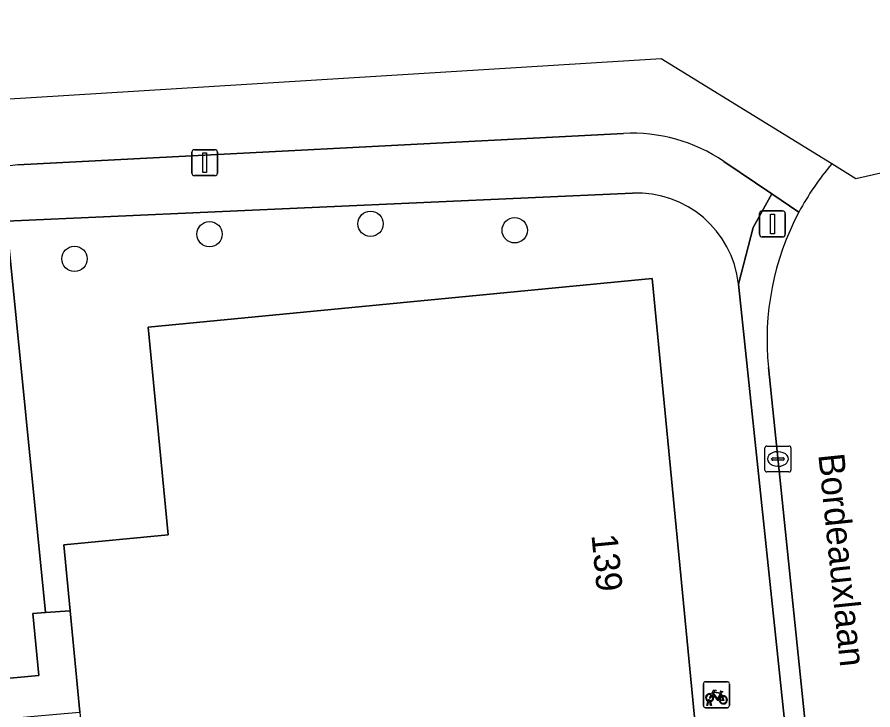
# Model space of a CAD drawing. Extents: x 158455 to 159797, y 387218 to 388672.
# Drawn here: x 159101.4 to 159134.39, y 388085.17 to 388111.88 of the extents above; entities that cross this region are included whole.
import ezdxf

# ---------------------------------------------------------------- set-up
doc = ezdxf.new("R2010")
doc.units = 0
for name, color, linetype in [('IMGEO_Boom', 7, 'Continuous'), ('IMGEO_Fietsenrek', 7, 'Continuous'), ('IMGEO_Fietspad_open', 7, 'Continuous'), ('IMGEO_Groenvoorziening', 7, 'Continuous'), ('IMGEO_Kolk', 7, 'Continuous'), ('IMGEO_Lichtmast', 7, 'Continuous'), ('IMGEO_Openbare_ruimte_label', 7, 'Continuous'), ('IMGEO_Pand', 7, 'Continuous'), ('IMGEO_Pand_nummerreeks', 7, 'Continuous'), ('IMGEO_Rijbaan_lokaal_open', 7, 'Continuous'), ('IMGEO_Voetpad_open', 7, 'Continuous')]:
    doc.layers.add(name, color=color, linetype=linetype)

msp = doc.modelspace()

# ---------------------------------------------------------------- linework, layer by layer
at = {"layer": 'IMGEO_Boom'}
for centre in [(159115.025, 388103.912), (159120.581, 388103.662), (159108.819, 388103.512), (159103.614, 388102.561)]:
    msp.add_circle(centre, 0.489, dxfattribs=at)
at = {"layer": 'IMGEO_Fietsenrek'}
for p, q in [((159127.929, 388086.26), (159128.77, 388086.26)), ((159128.77, 388086.26), (159127.929, 388086.26)), ((159127.854, 388085.335), (159127.854, 388086.176)), ((159127.854, 388086.176), (159127.854, 388085.335)), ((159128.854, 388086.185), (159128.854, 388085.344)), ((159128.854, 388085.344), (159128.854, 388086.185)), ((159128.541, 388085.809), (159128.577, 388085.714)), ((159128.779, 388085.26), (159127.938, 388085.26)), ((159127.938, 388085.26), (159128.779, 388085.26)), ((159127.981, 388085.344), (159128.02, 388085.504)), ((159128.015, 388085.344), (159127.981, 388085.344)), ((159128.05, 388085.492), (159128.015, 388085.344)), ((159128.092, 388085.516), (159128.091, 388085.52)), ((159128.133, 388085.344), (159128.099, 388085.486)), ((159128.123, 388085.527), (159128.124, 388085.52)), ((159128.131, 388085.49), (159128.166, 388085.344)), ((159128.166, 388085.344), (159128.133, 388085.344))]:
    msp.add_line(p, q, dxfattribs=at)
for points in [[(159128.167, 388085.786), (159128.262, 388085.95), (159128.348, 388085.936), (159128.35, 388085.927), (159128.294, 388085.916), (159128.267, 388085.871), (159128.523, 388085.83)], [(159128.523, 388085.83), (159128.548, 388085.879), (159128.542, 388085.883), (159128.519, 388085.887), (159128.507, 388085.894), (159128.506, 388085.897), (159128.508, 388085.902), (159128.603, 388085.887), (159128.605, 388085.877), (159128.595, 388085.864), (159128.583, 388085.858), (159128.569, 388085.864), (159128.541, 388085.809)], [(159128.188, 388085.734), (159128.136, 388085.644), (159128.096, 388085.619), (159128.097, 388085.666), (159128.152, 388085.76)], [(159128.463, 388085.542), (159128.413, 388085.542), (159128.222, 388085.793), (159128.203, 388085.761)], [(159128.51, 388085.805), (159128.253, 388085.846), (159128.236, 388085.817), (159128.403, 388085.597), (159128.51, 388085.805)], [(159128.558, 388085.707), (159128.528, 388085.784), (159128.419, 388085.566), (159128.462, 388085.566)], [(159128.492, 388085.566), (159128.612, 388085.565), (159128.568, 388085.679)], [(159128.588, 388085.686), (159128.643, 388085.541), (159128.493, 388085.541)]]:
    msp.add_lwpolyline(points, dxfattribs=at)
for centre, radius, start, end in [((159127.932, 388086.182), 0.0779, 92.4484, 184.2845), ((159127.932, 388086.182), 0.0779, 92.4484, 184.2845), ((159128.776, 388086.182), 0.0779, 2.4484, 94.2845), ((159128.776, 388086.182), 0.0779, 2.4484, 94.2845), ((159128.094, 388085.645), 0.159, 62.6766, 242.1369), ((159128.094, 388085.645), 0.129, 63.3192, 238.903), ((159128.074, 388085.516), 0.0499, 12.8025, 158.6934), ((159128.094, 388085.645), 0.129, 283.6043, 43.4302), ((159128.094, 388085.645), 0.159, 283.5766, 46.6042), ((159128.621, 388085.561), 0.159, 113.3408, 178.3217), ((159128.621, 388085.561), 0.159, 187.0065, 105.7708), ((159128.621, 388085.561), 0.129, 113.923, 177.9556), ((159128.621, 388085.561), 0.129, 188.6715, 104.5883), ((159127.932, 388085.338), 0.0779, 182.4484, 274.2845), ((159127.932, 388085.338), 0.0779, 182.4484, 274.2845), ((159128.094, 388085.645), 0.159, 253.9967, 271.7867), ((159128.074, 388085.516), 0.0174, 12.8025, 163.4502), ((159128.094, 388085.645), 0.129, 253.415, 269.0204), ((159128.776, 388085.338), 0.0779, 272.4484, 4.2845), ((159128.776, 388085.338), 0.0779, 272.4484, 4.2845)]:
    msp.add_arc(centre, radius, start, end, dxfattribs=at)
at = {"layer": 'IMGEO_Fietspad_open'}
for points in [[(159132.8, 388106.224), (159126.229, 388110.267), (159095.284, 388108.356), (159098.236, 388103.215), (159098.515, 388103.902), (159098.814, 388104.489)], [(159101.431, 388106.183), (159124.769, 388107.397)], [(159128.646, 388106.315), (159130.488, 388105.068), (159131.534, 388104.36)]]:
    msp.add_lwpolyline(points, dxfattribs=at)
for centre, radius, start, end in [((159125.093, 388101.07), 6.336, 55.8849, 92.9282), ((159101.647, 388102.98), 3.21, 93.8637, 151.9667), ((159140.753, 388099.46), 10.44, 139.6201, 152.0102)]:
    msp.add_arc(centre, radius, start, end, dxfattribs=at)
at = {"layer": 'IMGEO_Groenvoorziening'}
for points in [[(159125.122, 388105.095), (159100.998, 388104.013), (159102.499, 388088.931), (159103.449, 388088.998), (159103.204, 388091.541), (159107.23, 388091.929), (159106.46, 388099.927)], [(159106.46, 388099.927), (159125.882, 388101.798), (159127.972, 388080.1), (159131.443, 388080.384), (159129.201, 388101.591)]]:
    msp.add_lwpolyline(points, dxfattribs=at)
msp.add_lwpolyline([(159100.998, 388104.013), (159098.515, 388103.902), (159098.236, 388103.215), (159097.268, 388099.665), (159098.462, 388086.155), (159102.234, 388086.506), (159102.012, 388088.896), (159102.499, 388088.931)], close=True, dxfattribs=at)
msp.add_arc((159125.298, 388101.174), 3.925, 6.1022, 92.5704, dxfattribs=at)
at = {"layer": 'IMGEO_Kolk'}
for p, q in [((159130.226, 388094.42), (159130.226, 388095.272)), ((159130.301, 388095.346), (159131.153, 388095.346)), ((159130.714, 388095.126), (159130.739, 388095.126)), ((159131.227, 388095.272), (159131.227, 388094.42)), ((159130.485, 388094.84), (159130.485, 388094.852)), ((159130.923, 388094.803), (159130.525, 388094.803)), ((159130.528, 388094.889), (159130.926, 388094.889)), ((159130.969, 388094.852), (159130.969, 388094.84)), ((159130.737, 388094.566), (159130.712, 388094.566)), ((159131.153, 388094.346), (159130.301, 388094.346))]:
    msp.add_line(p, q, dxfattribs=at)
for points in [[(159130.226, 388094.42), (159130.226, 388095.272)], [(159130.301, 388095.346), (159131.153, 388095.346)], [(159131.227, 388095.272), (159131.227, 388094.42)], [(159131.153, 388094.346), (159130.301, 388094.346)]]:
    msp.add_lwpolyline(points, dxfattribs=at)
for centre, radius, start, end in [((159130.303, 388095.27), 0.0765, 91.552, 178.448), ((159130.303, 388095.27), 0.0765, 91.552, 178.448), ((159131.151, 388095.27), 0.0765, 1.552, 88.448), ((159131.151, 388095.27), 0.0765, 1.552, 88.448), ((159130.525, 388094.849), 0.0403, 85.8775, 175.7526), ((159130.522, 388094.839), 0.0366, 178.938, 274.7102), ((159130.926, 388094.846), 0.043, 264.8664, 352.4533), ((159130.93, 388094.851), 0.0386, 1.7309, 96.639), ((159130.303, 388094.422), 0.0765, 181.552, 268.448), ((159130.303, 388094.422), 0.0765, 181.552, 268.448), ((159131.151, 388094.422), 0.0765, 271.552, 358.448), ((159131.151, 388094.422), 0.0765, 271.552, 358.448)]:
    msp.add_arc(centre, radius, start, end, dxfattribs=at)
for centre, major_axis, ratio, start_param, end_param in [((159130.713, 388094.846), (-0.387, 0.002), 0.722429, 4.712389, 7.853982), ((159130.738, 388094.846), (-0.39, 0.002), 0.717154, 1.570796, 4.712389)]:
    msp.add_ellipse(centre, major_axis=major_axis, ratio=ratio, start_param=start_param, end_param=end_param, dxfattribs=at)
at = {"layer": 'IMGEO_Lichtmast'}
for p, q in [((159108.137, 388105.87), (159108.137, 388106.67)), ((159108.137, 388106.67), (159108.137, 388105.87)), ((159108.237, 388106.77), (159109.027, 388106.77)), ((159109.027, 388106.77), (159108.237, 388106.77)), ((159109.127, 388106.67), (159109.127, 388105.87)), ((159109.127, 388105.87), (159109.127, 388106.67)), ((159109.027, 388105.77), (159108.237, 388105.77)), ((159108.237, 388105.77), (159109.027, 388105.77)), ((159130.118, 388104.407), (159130.908, 388104.407)), ((159130.908, 388104.407), (159130.118, 388104.407)), ((159130.018, 388103.507), (159130.018, 388104.307)), ((159130.018, 388104.307), (159130.018, 388103.507)), ((159131.008, 388104.307), (159131.008, 388103.507)), ((159131.008, 388103.507), (159131.008, 388104.307)), ((159130.908, 388103.407), (159130.118, 388103.407)), ((159130.118, 388103.407), (159130.908, 388103.407))]:
    msp.add_line(p, q, dxfattribs=at)
for points in [[(159108.557, 388106.645), (159108.707, 388106.645), (159108.707, 388105.895), (159108.557, 388105.895), (159108.557, 388106.645)], [(159130.438, 388104.282), (159130.588, 388104.282), (159130.588, 388103.532), (159130.438, 388103.532), (159130.438, 388104.282)]]:
    msp.add_lwpolyline(points, dxfattribs=at)
for centre, start, end in [((159108.237, 388106.67), 90, 180), ((159108.237, 388106.67), 90, 180), ((159109.027, 388106.67), 0, 90), ((159109.027, 388106.67), 360, 90), ((159108.237, 388105.87), 180, 270), ((159108.237, 388105.87), 180, 270), ((159109.027, 388105.87), 270, 0), ((159109.027, 388105.87), 270, 0), ((159130.118, 388104.307), 90, 180), ((159130.118, 388104.307), 90, 180), ((159130.908, 388104.307), 0, 90), ((159130.908, 388104.307), 360, 90), ((159130.118, 388103.507), 180, 270), ((159130.118, 388103.507), 180, 270), ((159130.908, 388103.507), 270, 0), ((159130.908, 388103.507), 270, 0)]:
    msp.add_arc(centre, 0.1, start, end, dxfattribs=at)
at = {"layer": 'IMGEO_Pand'}
msp.add_lwpolyline([(159125.882, 388101.798), (159106.46, 388099.927), (159107.23, 388091.929), (159103.204, 388091.541), (159103.449, 388088.998), (159103.826, 388085.087), (159104.524, 388077.841), (159125.285, 388079.841), (159127.972, 388080.1)], close=True, dxfattribs=at)
at = {"layer": 'IMGEO_Rijbaan_lokaal_open'}
for points in [[(159256.069, 388123.556), (159251.328, 388123.408), (159244.113, 388123.358), (159236.767, 388123.269), (159233.051, 388123.204), (159229.043, 388123.03), (159226.055, 388122.915), (159223.337, 388122.709), (159217.303, 388122.28), (159217.229, 388122.269), (159205.089, 388121.196), (159205, 388121.195), (159196.552, 388120.39), (159190.526, 388119.63), (159182.23, 388118.443), (159179.498, 388118.06), (159177.862, 388117.83), (159170.542, 388116.526), (159171.523, 388114.211), (159133.733, 388105.65), (159132.8, 388106.224)], [(159130.362, 388098.367), (159132.767, 388075.1), (159137.803, 388075.621), (159135.61, 388098.135), (159135.595, 388098.309)]]:
    msp.add_lwpolyline(points, dxfattribs=at)
for centre, radius, start, end in [((159140.753, 388099.46), 10.44, 139.6201, 152.0102), ((159140.768, 388099.443), 10.461, 151.9653, 185.9043)]:
    msp.add_arc(centre, radius, start, end, dxfattribs=at)
at = {"layer": 'IMGEO_Voetpad_open'}
for points in [[(159124.769, 388107.397), (159101.431, 388106.183)], [(159129.201, 388101.591), (159129.77, 388103.771), (159130.488, 388105.068), (159128.646, 388106.315)], [(159098.814, 388104.489), (159098.515, 388103.902), (159100.998, 388104.013), (159125.122, 388105.095)], [(159131.534, 388104.36), (159130.488, 388105.068), (159129.77, 388103.771), (159129.201, 388101.591), (159131.443, 388080.384), (159132.517, 388070.006), (159133.595, 388070.095)], [(159133.024, 388072.618), (159132.767, 388075.1), (159130.362, 388098.367)]]:
    msp.add_lwpolyline(points, dxfattribs=at)
msp.add_lwpolyline([(159103.449, 388088.998), (159102.499, 388088.931), (159102.012, 388088.896), (159102.234, 388086.506), (159098.462, 388086.155), (159098.598, 388084.627), (159102.916, 388085.007), (159103.826, 388085.087)], close=True, dxfattribs=at)
for centre, radius, start, end in [((159125.093, 388101.07), 6.336, 55.8849, 92.9282), ((159101.647, 388102.98), 3.21, 93.8637, 151.9667), ((159125.298, 388101.174), 3.925, 6.1022, 92.5704), ((159140.768, 388099.443), 10.461, 151.9653, 185.9043)]:
    msp.add_arc(centre, radius, start, end, dxfattribs=at)

# ---------------------------------------------------------------- texts
at = {"layer": 'IMGEO_Openbare_ruimte_label'}
msp.add_text('Bordeauxlaan', height=1, rotation=275.9101, dxfattribs=at).set_placement((159132.28, 388095.014))
at = {"layer": 'IMGEO_Pand_nummerreeks'}
msp.add_text('139', height=1, rotation=275.5019, dxfattribs=at).set_placement((159123.538, 388091.916))

doc.saveas('drawing.dxf')
